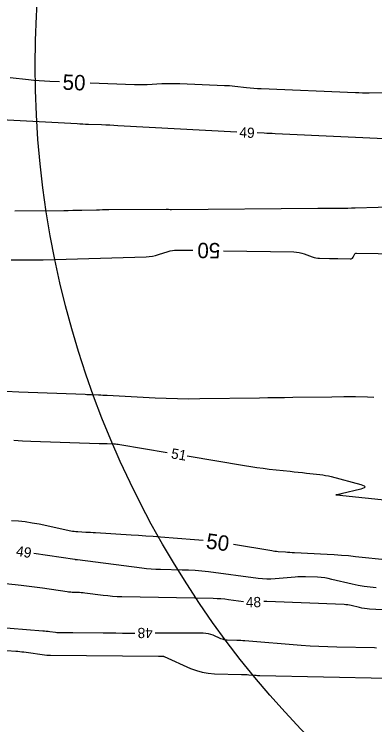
# Model space of a CAD drawing. Extents: x 2384780 to 2405861, y 547869 to 573706.
# Drawn here: x 2395491.2 to 2395561.7, y 552426.8 to 552565.6 of the extents above; entities that cross this region are included whole.
import ezdxf

# ---------------------------------------------------------------- set-up
doc = ezdxf.new("R2010")
doc.units = 0
for name, color, linetype in [('Old_Level_60', 7, 'Continuous'), ('Old_Level_61', 7, 'Continuous'), ('Old_Level_63', 7, 'Continuous')]:
    doc.layers.add(name, color=color, linetype=linetype)

msp = doc.modelspace()

# ---------------------------------------------------------------- linework, layer by layer
at = {"layer": 'Old_Level_60'}
for points in [[(2395534.68925, 552542.56575), (2395511.4535, 552543.81625), (2395510.66125, 552543.857), (2395509.8685, 552543.89475), (2395509.07575, 552543.92875), (2395508.283, 552543.9595), (2395505.69275, 552544.0545), (2395505.1375, 552544.076), (2395504.58275, 552544.09975), (2395504.02775, 552544.1255), (2395503.47325, 552544.15375), (2395482.40725, 552545.2665)], [(2395566.399, 552541.13825), (2395542.1655, 552542.25625), (2395541.639, 552542.28025), (2395541.1125, 552542.303), (2395540.58575, 552542.32475), (2395540.05925, 552542.3455), (2395538.68575, 552542.3985)], [(2395491.29625, 552527.20325), (2395500.87975, 552527.26725), (2395501.7565, 552527.27525), (2395502.633, 552527.28725), (2395503.5095, 552527.3035), (2395504.386, 552527.32375), (2395507.24925, 552527.3965), (2395507.86275, 552527.4105), (2395508.47625, 552527.42125), (2395509.09, 552527.429), (2395509.7035, 552527.43325), (2395520.91825, 552527.4835), (2395521.01925, 552527.48375), (2395521.12025, 552527.4835), (2395521.2215, 552527.48275), (2395521.3225, 552527.4815), (2395521.65275, 552527.47625), (2395521.7235, 552527.4755), (2395521.79425, 552527.475), (2395521.865, 552527.475), (2395521.93575, 552527.47525), (2395550.50425, 552527.68675), (2395550.61, 552527.68725), (2395550.71575, 552527.68725), (2395550.82125, 552527.6865), (2395550.927, 552527.68525), (2395551.27225, 552527.68025), (2395551.34625, 552527.67925), (2395551.42025, 552527.679), (2395551.49425, 552527.679), (2395551.56825, 552527.6795), (2395554.94875, 552527.71525), (2395555.673, 552527.7245), (2395556.39725, 552527.73775), (2395557.1215, 552527.75425), (2395557.84575, 552527.77475), (2395571.29625, 552528.1855)], [(2395561.501, 552490.7345), (2395560.23675, 552490.778), (2395557.91075, 552490.825), (2395555.58425, 552490.83925), (2395553.2575, 552490.821), (2395545.656, 552490.70725), (2395544.027, 552490.683), (2395542.39825, 552490.6585), (2395540.76925, 552490.63425), (2395539.1405, 552490.61), (2395527.47525, 552490.4355), (2395525.28675, 552490.4215), (2395523.099, 552490.4445), (2395520.91175, 552490.50475), (2395518.7255, 552490.602), (2395509.37425, 552491.09825), (2395508.94925, 552491.12), (2395508.52425, 552491.1405), (2395508.099, 552491.1595), (2395507.67375, 552491.177), (2395506.2845, 552491.23175), (2395505.98675, 552491.2435), (2395505.689, 552491.25525), (2395505.39125, 552491.267), (2395505.0935, 552491.27875), (2395492.09125, 552491.79225), (2395489.5945, 552491.88775)], [(2395491.1095, 552482.3575), (2395492.7885, 552482.26225), (2395494.46925, 552482.19475), (2395507.79225, 552481.76825), (2395508.19275, 552481.7555), (2395508.59325, 552481.74275), (2395508.9935, 552481.73), (2395509.394, 552481.717), (2395510.702, 552481.67525), (2395510.98175, 552481.6615), (2395511.26075, 552481.63825), (2395511.53875, 552481.6055), (2395511.8155, 552481.56325), (2395521.0625, 552479.993)], [(2395525.006, 552479.3235), (2395536.21075, 552477.42075), (2395537.41575, 552477.2255), (2395538.62325, 552477.0485), (2395539.8335, 552476.88975), (2395541.04625, 552476.7495), (2395545.10975, 552476.31), (2395545.9105, 552476.2235), (2395546.71125, 552476.137), (2395547.512, 552476.0505), (2395548.31275, 552475.96375), (2395550.92825, 552475.681), (2395551.487, 552475.61), (2395552.0415, 552475.51775), (2395552.59225, 552475.4045), (2395553.139, 552475.27025), (2395558.94025, 552473.7285), (2395559.594, 552473.4985), (2395559.8105, 552473.27175), (2395559.59025, 552473.04875), (2395558.93325, 552472.82875), (2395555.102, 552471.87475), (2395554.974, 552471.84525), (2395554.8455, 552471.82025), (2395554.716, 552471.79975), (2395554.586, 552471.7835), (2395554.15925, 552471.7385), (2395554.09075, 552471.72875), (2395554.068, 552471.71925), (2395554.09075, 552471.7095), (2395554.15925, 552471.7), (2395585.339, 552468.44675)], [(2395561.911, 552453.5545), (2395560.73325, 552453.645), (2395559.5635, 552453.789), (2395558.4015, 552453.987), (2395557.2475, 552454.2385), (2395553.27275, 552455.20075), (2395552.574, 552455.35175), (2395551.8705, 552455.46775), (2395551.16225, 552455.54875), (2395550.449, 552455.595), (2395548.111, 552455.6885), (2395547.61, 552455.7005), (2395547.10975, 552455.69675), (2395546.60975, 552455.677), (2395546.11, 552455.64125), (2395542.20725, 552455.30075), (2395541.37125, 552455.2505), (2395540.5365, 552455.2455), (2395539.7025, 552455.286), (2395538.8695, 552455.37175), (2395529.1615, 552456.6375), (2395527.8735, 552456.78725), (2395526.58275, 552456.90175), (2395525.28925, 552456.9805), (2395523.99325, 552457.02375), (2395519.755, 552457.10675), (2395518.84775, 552457.137), (2395517.9425, 552457.1925), (2395517.039, 552457.27275), (2395516.1375, 552457.37825), (2395503.59175, 552459.023), (2395503.53975, 552459.029), (2395503.48775, 552459.03375), (2395503.4355, 552459.037), (2395503.38325, 552459.03875), (2395503.212, 552459.0425), (2395503.1755, 552459.044), (2395503.139, 552459.0465), (2395503.1025, 552459.05025), (2395503.06625, 552459.055), (2395495.059, 552460.2625)], [(2395535.975, 552450.837), (2395533.101, 552451.2115), (2395532.35025, 552451.299), (2395531.59775, 552451.36575), (2395530.84375, 552451.4115), (2395530.08825, 552451.43675), (2395512.2085, 552451.78675), (2395511.29275, 552451.8175), (2395510.379, 552451.87325), (2395509.46725, 552451.9545), (2395508.55725, 552452.061), (2395504.9915, 552452.5285), (2395504.653, 552452.56825), (2395504.314, 552452.5985), (2395503.974, 552452.61975), (2395503.6335, 552452.63175), (2395502.51975, 552452.65575), (2395502.28125, 552452.66475), (2395502.04375, 552452.68125), (2395501.80675, 552452.70525), (2395501.57025, 552452.73725), (2395496.71875, 552453.46875), (2395495.6785, 552453.62), (2395494.63675, 552453.76025), (2395493.59375, 552453.88975), (2395492.54925, 552454.008), (2395478.70575, 552455.5045)], [(2395563.1075, 552449.26875), (2395560.6505, 552449.401), (2395560.1475, 552449.43975), (2395559.648, 552449.50125), (2395559.152, 552449.58575), (2395558.659, 552449.69325), (2395557.05475, 552450.0815), (2395556.70975, 552450.15625), (2395556.36225, 552450.2135), (2395556.0125, 552450.2535), (2395555.66025, 552450.27625), (2395540.55025, 552450.88075), (2395540.157, 552450.89025), (2395539.96125, 552450.88875)], [(2395480.7885, 552446.46875), (2395496.78025, 552445.15825), (2395497.12575, 552445.12775), (2395497.471, 552445.0925), (2395497.8155, 552445.053), (2395498.1595, 552445.00875), (2395499.283, 552444.85725), (2395499.524, 552444.829), (2395499.7655, 552444.80875), (2395500.0075, 552444.7965), (2395500.25, 552444.79275), (2395501.53975, 552444.79375), (2395501.816, 552444.7935), (2395502.0925, 552444.79275), (2395502.36875, 552444.79125), (2395502.645, 552444.78925), (2395508.55325, 552444.73775), (2395509.8195, 552444.72825), (2395511.0855, 552444.72175), (2395512.3515, 552444.7185), (2395513.61775, 552444.71825), (2395514.7765, 552444.71925)], [(2395518.7765, 552444.72325), (2395528.14725, 552444.7325), (2395528.63325, 552444.70775), (2395529.1085, 552444.63275), (2395529.573, 552444.50725), (2395530.02675, 552444.3315), (2395531.49125, 552443.675), (2395531.80875, 552443.55075), (2395532.134, 552443.46), (2395532.4665, 552443.402), (2395532.8065, 552443.37725), (2395534.681, 552443.333), (2395535.0825, 552443.32075), (2395535.48375, 552443.30275), (2395535.88475, 552443.27925), (2395536.28525, 552443.25), (2395547.25175, 552442.37125), (2395549.002, 552442.244), (2395550.7535, 552442.142), (2395552.50625, 552442.06575), (2395554.2605, 552442.015), (2395561.58275, 552441.8565), (2395562.01575, 552441.84375)], [(2395489.77525, 552441.3215), (2395491.54625, 552441.1765), (2395491.9255, 552441.14275), (2395492.30425, 552441.10425), (2395492.68225, 552441.06075), (2395493.06, 552441.01225), (2395497.606, 552440.399), (2395497.6725, 552440.39125), (2395497.7395, 552440.3855), (2395497.80625, 552440.38225), (2395497.8735, 552440.38125), (2395498.093, 552440.38125), (2395498.14, 552440.38125), (2395498.187, 552440.38125), (2395498.234, 552440.381), (2395498.281, 552440.3805), (2395519.40925, 552440.19625), (2395519.521, 552440.1955), (2395519.6325, 552440.195), (2395519.744, 552440.19475), (2395519.85575, 552440.19475), (2395520.22025, 552440.195), (2395520.2975, 552440.191), (2395520.373, 552440.17925), (2395520.44675, 552440.15925), (2395520.519, 552440.13125), (2395525.679, 552437.818), (2395526.798, 552437.38075), (2395527.9435, 552437.06025), (2395529.11525, 552436.8565), (2395530.3135, 552436.7695), (2395535.63575, 552436.64375), (2395535.9935, 552436.63275), (2395536.35075, 552436.61675), (2395536.70775, 552436.59575), (2395537.0645, 552436.56975), (2395538.2295, 552436.47625), (2395538.47925, 552436.45825), (2395538.72925, 552436.4435), (2395538.9795, 552436.43275), (2395539.22975, 552436.4255), (2395564.094, 552435.887)]]:
    msp.add_lwpolyline(points, dxfattribs=at)
at = {"layer": 'Old_Level_61'}
for points in [[(2395500.0325, 552552.38), (2395498.157, 552552.45425), (2395497.1185, 552552.50525), (2395496.0815, 552552.5755), (2395495.046, 552552.665), (2395494.01225, 552552.774), (2395490.38375, 552553.191)], [(2395563.71475, 552550.25125), (2395560.57675, 552550.19675), (2395559.90425, 552550.19), (2395559.232, 552550.19325), (2395558.56, 552550.20675), (2395557.888, 552550.23), (2395539.44025, 552551.00825), (2395538.72825, 552551.0445), (2395538.01725, 552551.093), (2395537.30725, 552551.1535), (2395536.59825, 552551.2265), (2395534.28325, 552551.48475), (2395533.78675, 552551.53575), (2395533.28975, 552551.578), (2395532.79225, 552551.61175), (2395532.29375, 552551.63675), (2395523.58925, 552551.9975), (2395522.70775, 552552.0235), (2395521.8265, 552552.02825), (2395520.945, 552552.01175), (2395520.064, 552551.97425), (2395517.186, 552551.81675), (2395516.56925, 552551.79025), (2395515.95225, 552551.7785), (2395515.33525, 552551.781), (2395514.71825, 552551.79825), (2395506.02775, 552552.1425)], [(2395490.5835, 552517.60575), (2395493.9665, 552517.607), (2395494.6915, 552517.60975), (2395495.41625, 552517.6175), (2395496.141, 552517.6305), (2395496.86575, 552517.64825), (2395516.99375, 552518.21675), (2395517.60275, 552518.256), (2395518.20375, 552518.3395), (2395518.79725, 552518.467), (2395519.383, 552518.63875), (2395521.28325, 552519.27125), (2395521.69325, 552519.389), (2395522.10875, 552519.471), (2395522.52975, 552519.51775), (2395522.956, 552519.5285), (2395524.63425, 552519.5015), (2395524.99375, 552519.49575), (2395525.3535, 552519.49), (2395525.713, 552519.48425), (2395526.0725, 552519.4785), (2395526.096, 552519.478)], [(2395532.09525, 552519.38175), (2395545.85375, 552519.1605), (2395546.369, 552519.1305), (2395546.87625, 552519.05675), (2395547.375, 552518.93975), (2395547.86575, 552518.7795), (2395549.455, 552518.18425), (2395549.7985, 552518.07225), (2395550.14775, 552517.9915), (2395550.50275, 552517.94175), (2395550.8635, 552517.923), (2395552.78575, 552517.907), (2395553.19775, 552517.9025), (2395553.60975, 552517.895), (2395554.0215, 552517.88525), (2395554.43325, 552517.87275), (2395556.84775, 552517.79225), (2395557.0265, 552517.808), (2395557.1795, 552517.86775), (2395557.3065, 552517.97175), (2395557.4075, 552518.12), (2395557.69575, 552518.676), (2395557.76675, 552518.78), (2395557.8555, 552518.85375), (2395557.9625, 552518.897), (2395558.08775, 552518.91025), (2395579.296, 552518.5735)], [(2395528.13225, 552462.779), (2395526.46225, 552462.92525), (2395519.76775, 552463.43825), (2395518.333, 552463.54575), (2395516.898, 552463.648), (2395515.4625, 552463.74525), (2395514.02675, 552463.83725), (2395507.0805, 552464.2705), (2395506.60175, 552464.29975), (2395506.12325, 552464.328), (2395505.6445, 552464.35525), (2395505.16575, 552464.38125), (2395503.60175, 552464.46475), (2395503.2675, 552464.489), (2395502.935, 552464.52625), (2395502.604, 552464.576), (2395502.27475, 552464.63875), (2395496.045, 552465.9515), (2395494.7065, 552466.2065), (2395493.36125, 552466.40875), (2395492.009, 552466.5585), (2395490.65, 552466.65575)], [(2395564.34025, 552458.91775), (2395557.90125, 552459.629), (2395556.52075, 552459.7705), (2395555.13825, 552459.89075), (2395553.75425, 552459.98925), (2395552.3685, 552460.06625), (2395545.96175, 552460.37275), (2395545.51925, 552460.3955), (2395545.077, 552460.42175), (2395544.635, 552460.45125), (2395544.19325, 552460.484), (2395542.75025, 552460.5965), (2395542.4415, 552460.62375), (2395542.1335, 552460.658), (2395541.82625, 552460.6985), (2395541.52, 552460.74575), (2395534.077, 552461.97675)]]:
    msp.add_lwpolyline(points, dxfattribs=at)
at = {"layer": 'Old_Level_63'}
msp.add_circle((2395683.23554, 552555.58852), 187.93516, dxfattribs=at)

# ---------------------------------------------------------------- texts
at = {"layer": 'Old_Level_60'}
for s, rotation, p in [('49', 357.6032722, (2395535.16625, 552541.53675)), ('51', 350.3624333, (2395521.749, 552478.86225)), ('49', 351.42525, (2395491.4685, 552459.7925)), ('48', 0.7448611, (2395536.47575, 552449.736)), ('48', 180.0564639, (2395518.27925, 552445.72275))]:
    msp.add_text(s, height=2, rotation=rotation, dxfattribs=at).set_placement(p)
at = {"layer": 'Old_Level_61'}
for rotation, p in [(357.7314306, (2395500.6105, 552550.856)), (179.0790667, (2395531.4815, 552520.89175)), (352.3156222, (2395528.57, 552461.2575))]:
    msp.add_text('50', height=3, rotation=rotation, dxfattribs=at).set_placement(p)

doc.saveas('drawing.dxf')
